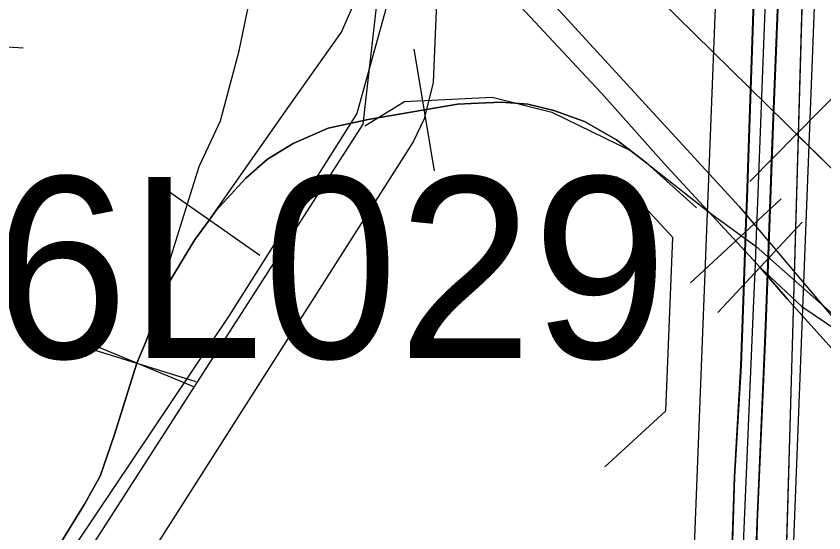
# Model space of a CAD drawing. Extents: x -132.8 to -73.3, y -60 to -26.
# Drawn here: x -121.482 to -120.9917, y -53.2718 to -52.9582 of the extents above; entities that cross this region are included whole.
import ezdxf

# ---------------------------------------------------------------- set-up
doc = ezdxf.new("R2010")
doc.units = 0
for name, color, linetype in [('tdCoDivCarto', 7, 'Continuous'), ('tdCoHydroRiver', 7, 'Continuous'), ('tdCoInt', 7, 'Continuous'), ('tdCoIntCL', 7, 'Continuous'), ('tdCoIntRte', 7, 'Continuous'), ('tdCoPipe', 7, 'Continuous'), ('tdCoPrimary', 7, 'Continuous'), ('tdCoRRCL', 7, 'Continuous'), ('tdCoSectLine', 7, 'Continuous'), ('tdCoStrucDivPri', 7, 'Continuous'), ('tdCoStrucPriMaintName', 7, 'Continuous'), ('tdCoTwpBndryShd', 7, 'Continuous')]:
    doc.layers.add(name, color=color, linetype=linetype)

msp = doc.modelspace()

# ---------------------------------------------------------------- linework, layer by layer
at = {"layer": 'tdCoDivCarto'}
for p, q in [((-121.03304, -52.91393), (-121.03699, -53.03206)), ((-121.02228, -53.02482), (-121.01921, -52.94909)), ((-121.02539, -53.10894), (-121.02228, -53.02482)), ((-121.03699, -53.03206), (-121.0383, -53.0688)), ((-121.0383, -53.0688), (-121.03882, -53.08333)), ((-121.03882, -53.08333), (-121.04032, -53.12524)), ((-121.02696, -53.15133), (-121.02539, -53.10894)), ((-121.04032, -53.12524), (-121.04192, -53.17016)), ((-121.03189, -53.26526), (-121.02696, -53.15133)), ((-121.04192, -53.17016), (-121.04587, -53.23773)), ((-121.04587, -53.23773), (-121.04907, -53.3339)), ((-121.03281, -53.29329), (-121.03189, -53.26526))]:
    msp.add_line(p, q, dxfattribs=at)
for points in [[(-121.03255, -52.81603), (-121.03181, -52.83403), (-121.03157, -52.85919), (-121.03304, -52.91393), (-121.03699, -53.03206), (-121.0383, -53.0688)], [(-121.03255, -52.81603), (-121.03181, -52.83403), (-121.03157, -52.85919), (-121.03304, -52.91393), (-121.03699, -53.03206), (-121.0383, -53.0688)], [(-121.03255, -52.81603), (-121.03181, -52.83403), (-121.03157, -52.85919), (-121.03304, -52.91393), (-121.03699, -53.03206), (-121.0383, -53.0688)], [(-121.02539, -53.10894), (-121.02228, -53.02482), (-121.01921, -52.94909)], [(-121.02539, -53.10894), (-121.02228, -53.02482), (-121.01921, -52.94909)], [(-121.02539, -53.10894), (-121.02228, -53.02482), (-121.01921, -52.94909)], [(-121.0383, -53.0688), (-121.03882, -53.08333), (-121.04032, -53.12524), (-121.04192, -53.17016), (-121.04587, -53.23773), (-121.04907, -53.3339)], [(-121.0383, -53.0688), (-121.03882, -53.08333), (-121.04032, -53.12524), (-121.04192, -53.17016), (-121.04587, -53.23773), (-121.04907, -53.3339)], [(-121.0383, -53.0688), (-121.03882, -53.08333), (-121.04032, -53.12524), (-121.04192, -53.17016), (-121.04587, -53.23773), (-121.04907, -53.3339)], [(-121.03281, -53.29329), (-121.03189, -53.26526), (-121.02696, -53.15133), (-121.02539, -53.10894)], [(-121.03281, -53.29329), (-121.03189, -53.26526), (-121.02696, -53.15133), (-121.02539, -53.10894)], [(-121.03281, -53.29329), (-121.03189, -53.26526), (-121.02696, -53.15133), (-121.02539, -53.10894)]]:
    msp.add_lwpolyline(points, dxfattribs=at)
at = {"layer": 'tdCoHydroRiver'}
msp.add_lwpolyline([(-121.22469, -52.60415), (-121.21926, -52.6958), (-121.21756, -52.86784), (-121.22476, -52.90077), (-121.22896, -52.99849), (-121.23429, -53.02043), (-121.24098, -53.03445), (-121.48982, -53.42534)], dxfattribs=at)
at = {"layer": 'tdCoInt'}
for points in [[(-121.0437, -54.22753), (-121.01044, -53.28743), (-120.99348, -52.85325), (-120.99624, -52.80748), (-121.00242, -52.7704), (-121.01259, -52.73257), (-121.02781, -52.69535), (-121.04715, -52.65895), (-121.42997, -52.15232)], [(-121.10315, -54.21139), (-121.0704, -53.28521), (-121.05355, -52.85415), (-121.05595, -52.81423), (-121.06113, -52.78315), (-121.06955, -52.75179), (-121.08221, -52.72085), (-121.09798, -52.69116), (-121.47262, -52.19536)]]:
    msp.add_lwpolyline(points, dxfattribs=at)
at = {"layer": 'tdCoIntCL'}
msp.add_lwpolyline([(-121.04104, -53.29303), (-121.03435, -53.13559), (-121.03326, -53.10867), (-121.03251, -53.09119), (-121.03189, -53.07618), (-121.02716, -52.94878), (-121.02351, -52.85371), (-121.02358, -52.85261), (-121.02609, -52.81085), (-121.0279, -52.8), (-121.03177, -52.77677), (-121.04107, -52.74218), (-121.04636, -52.72925), (-121.05501, -52.7081), (-121.07257, -52.67505), (-121.12575, -52.6038), (-121.1985, -52.508), (-121.29295, -52.38365), (-121.31746, -52.35092)], dxfattribs=at)
at = {"layer": 'tdCoIntRte'}
for points in [[(-121.10607, -52.59493), (-121.07969, -52.63776), (-121.06391, -52.66538), (-121.05115, -52.6997), (-121.04314, -52.72947), (-121.03563, -52.77967), (-121.03409, -52.80045), (-121.03296, -52.81567), (-121.03293, -52.81603), (-121.03219, -52.83403), (-121.03194, -52.85919), (-121.03342, -52.91393), (-121.03737, -53.03206), (-121.03868, -53.0688), (-121.0392, -53.08333), (-121.0407, -53.12524), (-121.0423, -53.17016), (-121.04625, -53.23773), (-121.04945, -53.3339)], [(-121.10607, -52.59493), (-121.07969, -52.63776), (-121.06391, -52.66538), (-121.05115, -52.6997), (-121.04314, -52.72947), (-121.03563, -52.77967), (-121.03409, -52.80045), (-121.03391, -52.80277), (-121.03296, -52.81567), (-121.03293, -52.81603), (-121.03219, -52.83403), (-121.03194, -52.85919), (-121.03342, -52.91393), (-121.03737, -53.03206), (-121.03868, -53.0688), (-121.0392, -53.08333), (-121.0407, -53.12524), (-121.0423, -53.17016), (-121.04625, -53.23773), (-121.04945, -53.3339)], [(-121.03319, -53.29329), (-121.03227, -53.26526), (-121.02734, -53.15133), (-121.02577, -53.10894), (-121.02431, -53.0695), (-121.02341, -53.04533), (-121.02265, -53.02482), (-121.01958, -52.94909), (-121.01356, -52.80059), (-121.01332, -52.79459), (-121.01573, -52.77005), (-121.01813, -52.74839), (-121.02439, -52.71086), (-121.03305, -52.68199), (-121.04508, -52.65216), (-121.0693, -52.61261)], [(-121.03319, -53.29329), (-121.03227, -53.26526), (-121.02734, -53.15133), (-121.02577, -53.10894), (-121.02431, -53.0695), (-121.02341, -53.04533), (-121.02265, -53.02482), (-121.01958, -52.94909), (-121.01362, -52.80185), (-121.01356, -52.80059), (-121.01332, -52.79459), (-121.01573, -52.77005), (-121.01813, -52.74839), (-121.02439, -52.71086), (-121.03305, -52.68199), (-121.04508, -52.65216), (-121.0693, -52.61261)]]:
    msp.add_lwpolyline(points, dxfattribs=at)
at = {"layer": 'tdCoPipe'}
for p, q in [((-121.47771, -52.97763), (-121.55806, -52.97236)), ((-120.98006, -53.00098), (-121.03658, -53.05854))]:
    msp.add_line(p, q, dxfattribs=at)
for points in [[(-120.61806, -56.76184), (-120.51445, -55.55397), (-120.47938, -54.46793), (-120.46129, -53.94778), (-120.48621, -53.68107), (-120.63143, -53.41199), (-120.92646, -53.11014), (-121.6016, -52.44716), (-122.18422, -51.8754), (-122.8311, -51.72155), (-122.92518, -51.60843), (-123.07575, -51.61539), (-123.31203, -51.59481), (-123.55845, -51.16678), (-124.03386, -51.16929), (-124.73918, -50.72024), (-125.02763, -50.49401), (-125.29, -50.16499), (-125.83101, -49.41527)], [(-120.79601, -53.24361), (-120.92646, -53.11014), (-121.00832, -53.02976)]]:
    msp.add_lwpolyline(points, dxfattribs=at)
at = {"layer": 'tdCoPrimary'}
for points in [[(-121.03281, -53.29329), (-121.03189, -53.26526), (-121.02696, -53.15133), (-121.02539, -53.10894), (-121.02228, -53.02482), (-121.01921, -52.94909), (-121.01382, -52.81629), (-121.01324, -52.80185), (-121.01294, -52.79459), (-121.01535, -52.77005), (-121.01775, -52.74839), (-121.02401, -52.71086), (-121.02993, -52.69113), (-121.03267, -52.68199), (-121.0447, -52.65216), (-121.06892, -52.61261), (-121.09833, -52.56629), (-121.20476, -52.42706), (-121.22895, -52.3953), (-121.28412, -52.32282)], [(-121.23709, -52.42131), (-121.1416, -52.54679), (-121.10569, -52.59493), (-121.07931, -52.63776), (-121.06353, -52.66538), (-121.05077, -52.6997), (-121.04691, -52.71403), (-121.04276, -52.72947), (-121.03525, -52.77967), (-121.03354, -52.80277), (-121.03255, -52.81603), (-121.03181, -52.83403), (-121.03157, -52.85919), (-121.03304, -52.91393), (-121.03699, -53.03206), (-121.0383, -53.0688), (-121.03882, -53.08333), (-121.04032, -53.12524), (-121.04192, -53.17016), (-121.04587, -53.23773), (-121.04907, -53.3339)], [(-121.03255, -52.81603), (-121.03181, -52.83403), (-121.03157, -52.85919), (-121.03304, -52.91393), (-121.03699, -53.03206), (-121.0383, -53.0688)], [(-121.03255, -52.81603), (-121.03181, -52.83403), (-121.03157, -52.85919), (-121.03304, -52.91393), (-121.03699, -53.03206), (-121.0383, -53.0688)], [(-121.02539, -53.10894), (-121.02228, -53.02482), (-121.01921, -52.94909)], [(-121.02539, -53.10894), (-121.02228, -53.02482), (-121.01921, -52.94909)], [(-121.0383, -53.0688), (-121.03882, -53.08333), (-121.04032, -53.12524), (-121.04192, -53.17016), (-121.04587, -53.23773), (-121.04907, -53.3339)], [(-121.0383, -53.0688), (-121.03882, -53.08333), (-121.04032, -53.12524), (-121.04192, -53.17016), (-121.04587, -53.23773), (-121.04907, -53.3339)], [(-121.03281, -53.29329), (-121.03189, -53.26526), (-121.02696, -53.15133), (-121.02539, -53.10894)], [(-121.03281, -53.29329), (-121.03189, -53.26526), (-121.02696, -53.15133), (-121.02539, -53.10894)]]:
    msp.add_lwpolyline(points, dxfattribs=at)
at = {"layer": 'tdCoRRCL'}
for p, q in [((-121.22797, -53.05205), (-121.24047, -52.9781)), ((-121.33408, -53.10341), (-121.39552, -53.06039)), ((-121.01769, -53.06899), (-121.0726, -53.12008)), ((-121.05606, -53.13807), (-121.00485, -53.08327)), ((-121.37409, -53.1832), (-121.44332, -53.15436)), ((-121.44449, -53.15758), (-121.37291, -53.17997))]:
    msp.add_line(p, q, dxfattribs=at)
for points in [[(-122.38964, -50.79211), (-122.39331, -51.16089), (-122.39601, -51.32491), (-122.39906, -51.5993), (-122.37803, -51.6646), (-122.36748, -51.68381), (-122.3147, -51.77828), (-121.68003, -52.37867), (-121.47894, -52.59694), (-121.30862, -52.78442), (-121.04309, -53.07379), (-120.98184, -53.1464), (-120.58277, -53.58127), (-120.53957, -53.68022), (-120.51496, -53.82602), (-120.57299, -55.08517), (-120.57299, -55.08517)], [(-121.39821, -53.13692), (-121.37081, -53.04949), (-121.35796, -53.0217), (-121.34673, -52.97923), (-121.32844, -52.89113), (-121.33442, -52.73382), (-121.32713, -52.65883), (-121.30898, -52.48595), (-121.2968, -52.37382), (-121.29543, -52.28086), (-121.31013, -52.16979), (-121.3355, -51.98105), (-121.36432, -51.8342), (-121.3937, -51.76193), (-121.43411, -51.69321)], [(-121.4816, -52.6211), (-121.44568, -52.66097), (-121.42118, -52.6861), (-121.41716, -52.69049), (-121.3676, -52.74465), (-121.32669, -52.78847), (-121.30708, -52.80959), (-121.28059, -52.8381), (-121.24197, -52.88025), (-121.22868, -52.8952), (-121.17282, -52.95563), (-121.13607, -52.99509), (-121.12672, -53.00485), (-121.08706, -53.04949), (-121.03432, -53.10618), (-121.03046, -53.11067), (-121.01397, -53.12985), (-120.96496, -53.18426), (-120.9228, -53.22683), (-120.88148, -53.27376)], [(-120.88148, -53.27376), (-120.9228, -53.22683), (-120.96496, -53.18426), (-121.01397, -53.12985), (-121.03046, -53.11067), (-121.03432, -53.10618), (-121.08706, -53.04949), (-121.12672, -53.00485), (-121.13607, -52.99509), (-121.17282, -52.95563), (-121.22868, -52.8952), (-121.24197, -52.88025), (-121.28059, -52.8381), (-121.30708, -52.80959), (-121.32669, -52.78847), (-121.3676, -52.74465), (-121.41716, -52.69049), (-121.42118, -52.6861), (-121.44568, -52.66097), (-121.4816, -52.6211)], [(-121.30862, -52.78442), (-121.29986, -52.81147), (-121.27573, -52.8547), (-121.25637, -52.89939), (-121.25781, -52.95457), (-121.27523, -53.01722), (-121.35261, -53.13984), (-121.4577, -53.29645), (-121.49401, -53.35703), (-121.53496, -53.41434), (-121.56483, -53.47036), (-121.58653, -53.51554), (-121.58339, -53.57716), (-121.5974, -54.11482), (-121.61302, -54.35109), (-121.62218, -54.39976)], [(-121.3648, -53.0819), (-121.31654, -53.01298), (-121.28456, -52.96789), (-121.27748, -52.95163), (-121.27067, -52.92804), (-121.26936, -52.91441), (-121.26883, -52.89239), (-121.27224, -52.87352), (-121.27879, -52.85517), (-121.28692, -52.8376), (-121.29583, -52.82423), (-121.30708, -52.80959)], [(-121.3648, -53.0819), (-121.31654, -53.01298), (-121.28456, -52.96789), (-121.27748, -52.95163), (-121.27067, -52.92804), (-121.26936, -52.91441), (-121.26883, -52.89239), (-121.27224, -52.87352), (-121.27879, -52.85517), (-121.28692, -52.8376), (-121.29583, -52.82423), (-121.30708, -52.80959)], [(-121.83143, -54.94319), (-121.69715, -54.73973), (-121.66262, -54.58233), (-121.63961, -54.32897), (-121.58973, -53.73394), (-121.57055, -53.50744), (-121.53372, -53.43182), (-121.27131, -53.02374), (-121.25212, -52.85483)], [(-121.2704, -53.0248), (-121.24629, -53.00994), (-121.193, -53.00737), (-121.15675, -53.01641), (-121.10872, -53.03986), (-121.06108, -53.0774), (-121.03279, -53.0979), (-120.96889, -53.1544), (-120.91441, -53.16393), (-120.82323, -53.1664), (-120.7098, -53.17118)], [(-121.06908, -53.07458), (-121.09923, -53.04732), (-121.11758, -53.03316), (-121.13698, -53.02215), (-121.15559, -53.01533), (-121.17132, -53.01166), (-121.18731, -53.01035), (-121.20146, -53.01088), (-121.21405, -53.01166), (-121.26831, -53.02084), (-121.29269, -53.02608), (-121.31392, -53.03552), (-121.32939, -53.04496), (-121.3425, -53.05649), (-121.36084, -53.07641), (-121.3648, -53.0819), (-121.37369, -53.09424), (-121.38785, -53.11757), (-121.39545, -53.13408), (-121.40331, -53.15584), (-121.4087, -53.16878)], [(-121.4087, -53.16878), (-121.40331, -53.15584), (-121.39545, -53.13408), (-121.38785, -53.11757), (-121.37369, -53.09424), (-121.3648, -53.0819), (-121.36084, -53.07641), (-121.3425, -53.05649), (-121.32939, -53.04496), (-121.31392, -53.03552), (-121.29269, -53.02608), (-121.26831, -53.02084), (-121.21405, -53.01166), (-121.20146, -53.01088), (-121.18731, -53.01035), (-121.17132, -53.01166), (-121.15559, -53.01533), (-121.13698, -53.02215), (-121.11758, -53.03316), (-121.09923, -53.04732), (-121.06908, -53.07458)], [(-121.03046, -53.11067), (-121.00512, -53.13435), (-120.98258, -53.14955), (-120.9616, -53.15951), (-120.94011, -53.16528), (-120.92386, -53.16685), (-120.89974, -53.16633), (-120.77272, -53.16903), (-120.7334, -53.17104)], [(-121.62428, -54.3334), (-121.62194, -54.28436), (-121.61302, -54.13468), (-121.60726, -54.03506), (-121.60175, -53.9019), (-121.59599, -53.77738), (-121.59572, -53.75641), (-121.59651, -53.72836), (-121.59808, -53.68799), (-121.60097, -53.62927), (-121.60359, -53.55508), (-121.60359, -53.53988), (-121.60175, -53.52205), (-121.59756, -53.50764), (-121.591, -53.49165), (-121.58183, -53.47461), (-121.5606, -53.4421), (-121.54041, -53.41169), (-121.45679, -53.28062), (-121.44054, -53.25441), (-121.4311, -53.23737), (-121.42245, -53.21273), (-121.4087, -53.16878)], [(-121.4087, -53.16878), (-121.42245, -53.21273), (-121.4311, -53.23737), (-121.44054, -53.25441), (-121.45679, -53.28062), (-121.54041, -53.41169), (-121.5606, -53.4421), (-121.58183, -53.47461), (-121.591, -53.49165), (-121.59756, -53.50764), (-121.60175, -53.52205), (-121.60359, -53.53988), (-121.60359, -53.55508), (-121.60097, -53.62927), (-121.59808, -53.68799), (-121.59651, -53.72836), (-121.59572, -53.75641), (-121.59599, -53.77738), (-121.60175, -53.9019), (-121.60726, -54.03506), (-121.61302, -54.13468), (-121.62194, -54.28436), (-121.62428, -54.3334)]]:
    msp.add_lwpolyline(points, dxfattribs=at)
at = {"layer": 'tdCoSectLine'}
msp.add_lwpolyline([(-121.01456, -53.29268), (-121.01115, -53.1722), (-121.00063, -52.80087), (-120.98644, -52.29987)], dxfattribs=at)
at = {"layer": 'tdCoStrucDivPri'}
for p, q in [((-121.08343, -53.0926), (-121.11762, -53.05555)), ((-121.08766, -53.19765), (-121.08343, -53.0926)), ((-121.08766, -53.19765), (-121.12472, -53.23181))]:
    msp.add_line(p, q, dxfattribs=at)
at = {"layer": 'tdCoTwpBndryShd'}
msp.add_lwpolyline([(-122.06359, -55.27827), (-122.03223, -55.27864), (-121.07675, -55.30969), (-121.05003, -54.29547), (-121.01456, -53.29268), (-121.01115, -53.1722), (-121.00063, -52.80087), (-120.98644, -52.29987), (-120.95707, -51.30108), (-120.93809, -50.82388), (-120.91911, -50.34667), (-120.89993, -49.84653), (-120.88076, -49.34639), (-120.88334, -48.34969), (-120.84389, -47.35854), (-120.84385, -47.34845), (-120.82083, -46.35535), (-120.79273, -45.36236), (-120.75071, -44.39009)], dxfattribs=at)

# ---------------------------------------------------------------- texts
at = {"layer": 'tdCoStrucPriMaintName'}
msp.add_text('78466L029', height=0.11, dxfattribs=at).set_placement((-121.82296, -53.16571))
msp.add_text('78466L029', height=0.11, dxfattribs=at).set_placement((-121.82296, -53.16571))
msp.add_text('78466L029', height=0.11, dxfattribs=at).set_placement((-121.82296, -53.16571))

doc.saveas('drawing.dxf')
